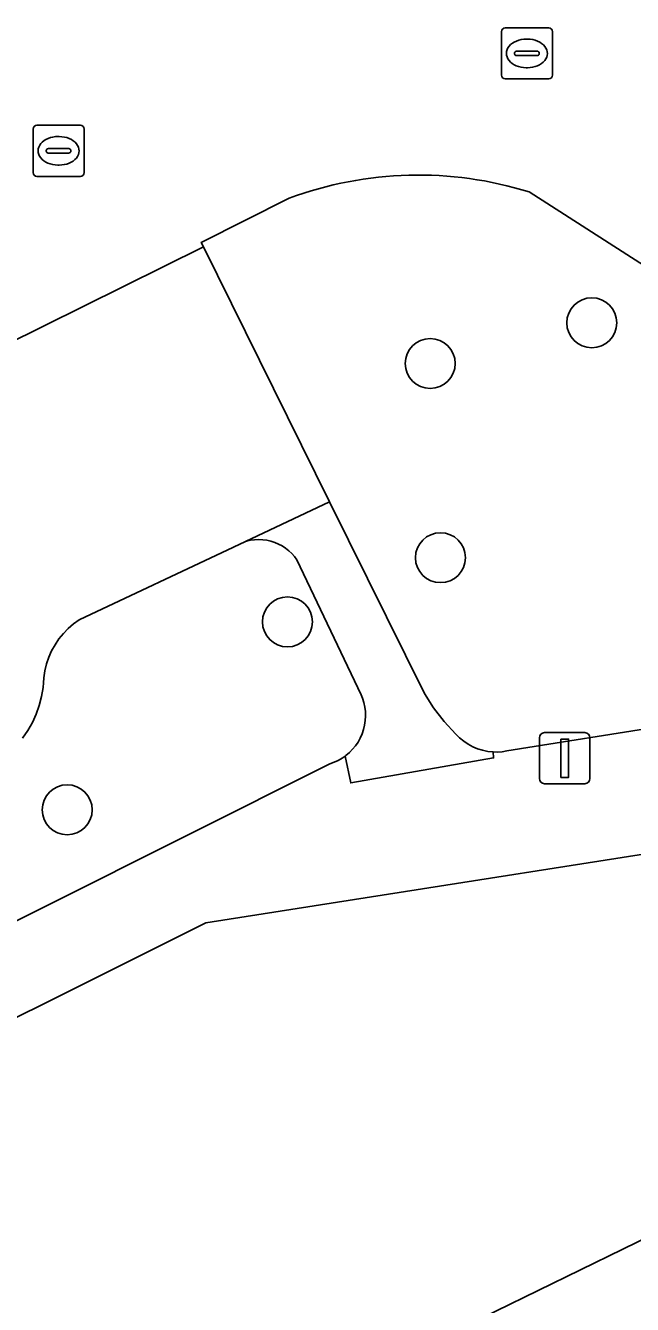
# Model space of a CAD drawing. Extents: x 157793 to 159380, y 380877 to 382313.
# Drawn here: x 158682.26 to 158694.14, y 381725.42 to 381750.47 of the extents above; entities that cross this region are included whole.
import ezdxf

# ---------------------------------------------------------------- set-up
doc = ezdxf.new("R2010")
doc.units = 0
for name, color, linetype in [('IMGEO_Boom', 7, 'Continuous'), ('IMGEO_Erf', 7, 'Continuous'), ('IMGEO_Groenvoorziening', 7, 'Continuous'), ('IMGEO_Kolk', 7, 'Continuous'), ('IMGEO_Lichtmast', 7, 'Continuous'), ('IMGEO_Pand', 7, 'Continuous'), ('IMGEO_Parkeervlak_open', 7, 'Continuous'), ('IMGEO_Rijbaan_lokaal_open', 7, 'Continuous'), ('IMGEO_Voetpad_open', 7, 'Continuous')]:
    doc.layers.add(name, color=color, linetype=linetype)

msp = doc.modelspace()

# ---------------------------------------------------------------- linework, layer by layer
at = {"layer": 'IMGEO_Boom'}
for centre in [(158693.345, 381744.646), (158690.183, 381743.849), (158690.382, 381740.046), (158687.385, 381738.788), (158683.075, 381735.11)]:
    msp.add_circle(centre, 0.489, dxfattribs=at)
at = {"layer": 'IMGEO_Erf'}
msp.add_lwpolyline([(158707.927, 381730.658), (158713.616, 381733.434), (158719.467, 381736.289), (158719.609, 381735.998), (158723.773, 381738.03), (158723.235, 381738.919), (158698.181, 381734.84), (158685.788, 381732.895), (158678.922, 381729.472), (158674.89, 381727.38), (158671.942, 381725.923), (158668.598, 381724.27), (158672.592, 381716.085), (158678.431, 381718.934), (158684.119, 381721.71), (158689.808, 381724.486), (158695.609, 381727.317), (158696.661, 381725.16), (158702.238, 381727.882)], close=True, dxfattribs=at)
at = {"layer": 'IMGEO_Groenvoorziening'}
for points in [[(158687.422, 381747.086), (158685.699, 381746.218), (158685.742, 381746.13), (158688.212, 381741.139), (158690.067, 381737.389), (158690.247, 381737.105), (158690.453, 381736.838), (158690.682, 381736.592)], [(158700.576, 381741.787), (158700.372, 381741.918), (158692.119, 381747.208)], [(158674.211, 381728.995), (158688.218, 381736.008), (158688.302, 381736.039), (158688.382, 381736.076), (158688.459, 381736.121), (158688.515, 381736.161), (158688.532, 381736.173), (158688.6, 381736.231), (158688.662, 381736.295), (158688.718, 381736.364), (158688.768, 381736.437), (158688.811, 381736.515), (158688.847, 381736.597), (158688.876, 381736.681), (158688.897, 381736.768), (158688.91, 381736.856), (158688.915, 381736.945), (158688.912, 381737.034), (158688.901, 381737.122), (158688.883, 381737.21), (158688.856, 381737.295), (158688.829, 381737.363), (158687.57, 381740.002), (158687.523, 381740.067), (158687.47, 381740.127), (158687.411, 381740.182), (158687.349, 381740.231), (158687.282, 381740.275), (158687.211, 381740.313), (158687.137, 381740.344), (158687.061, 381740.369), (158686.983, 381740.386), (158686.903, 381740.397), (158686.823, 381740.4), (158686.743, 381740.397), (158686.664, 381740.386), (158686.586, 381740.368), (158686.565, 381740.362), (158686.332, 381740.252), (158683.311, 381738.828), (158683.199, 381738.748), (158683.095, 381738.659), (158682.999, 381738.561), (158682.913, 381738.454), (158682.836, 381738.341), (158682.769, 381738.221), (158682.714, 381738.095), (158682.67, 381737.965), (158682.638, 381737.831), (158682.618, 381737.696), (158682.611, 381737.594), (158682.603, 381737.506), (158682.573, 381737.328), (158682.528, 381737.153), (158682.468, 381736.983), (158682.393, 381736.819), (158682.303, 381736.663), (158682.2, 381736.515)], [(158691.415, 381736.242), (158691.499, 381736.241), (158691.59, 381736.247), (158691.681, 381736.261), (158701.062, 381737.752)]]:
    msp.add_lwpolyline(points, dxfattribs=at)
for centre, radius, start, end in [((158689.95, 381740.252), 7.286, 72.6775, 110.2983), ((158691.478, 381737.316), 1.076, 222.2961, 266.6559)]:
    msp.add_arc(centre, radius, start, end, dxfattribs=at)
at = {"layer": 'IMGEO_Kolk'}
for p, q in [((158691.575, 381749.494), (158691.575, 381750.346)), ((158691.65, 381750.42), (158692.502, 381750.42)), ((158692.576, 381750.346), (158692.576, 381749.494)), ((158692.063, 381750.2), (158692.088, 381750.2)), ((158691.834, 381749.914), (158691.834, 381749.926)), ((158692.272, 381749.877), (158691.874, 381749.877)), ((158691.877, 381749.963), (158692.275, 381749.963)), ((158692.318, 381749.926), (158692.318, 381749.914)), ((158692.086, 381749.64), (158692.061, 381749.64)), ((158692.502, 381749.42), (158691.65, 381749.42)), ((158682.48, 381748.513), (158683.332, 381748.513)), ((158682.405, 381747.587), (158682.405, 381748.439)), ((158682.893, 381748.293), (158682.918, 381748.293)), ((158683.406, 381748.439), (158683.406, 381747.587)), ((158682.664, 381748.007), (158682.664, 381748.019)), ((158682.707, 381748.056), (158683.105, 381748.056)), ((158683.148, 381748.019), (158683.148, 381748.007)), ((158683.102, 381747.97), (158682.704, 381747.97)), ((158683.332, 381747.513), (158682.48, 381747.513)), ((158682.916, 381747.733), (158682.891, 381747.733))]:
    msp.add_line(p, q, dxfattribs=at)
for points in [[(158691.575, 381749.494), (158691.575, 381750.346)], [(158691.65, 381750.42), (158692.502, 381750.42)], [(158692.576, 381750.346), (158692.576, 381749.494)], [(158692.502, 381749.42), (158691.65, 381749.42)], [(158682.48, 381748.513), (158683.332, 381748.513)], [(158682.405, 381747.587), (158682.405, 381748.439)], [(158683.406, 381748.439), (158683.406, 381747.587)], [(158683.332, 381747.513), (158682.48, 381747.513)]]:
    msp.add_lwpolyline(points, dxfattribs=at)
for centre, radius, start, end in [((158691.652, 381750.344), 0.0765, 91.552, 178.448), ((158691.652, 381750.344), 0.0765, 91.552, 178.448), ((158692.5, 381750.344), 0.0765, 1.552, 88.448), ((158692.5, 381750.344), 0.0765, 1.552, 88.448), ((158691.874, 381749.923), 0.0403, 85.8775, 175.7526), ((158691.871, 381749.913), 0.0366, 178.938, 274.7102), ((158692.275, 381749.92), 0.043, 264.8664, 352.4533), ((158692.279, 381749.925), 0.0386, 1.7309, 96.639), ((158691.652, 381749.496), 0.0765, 181.552, 268.448), ((158691.652, 381749.496), 0.0765, 181.552, 268.448), ((158692.5, 381749.496), 0.0765, 271.552, 358.448), ((158692.5, 381749.496), 0.0765, 271.552, 358.448), ((158682.482, 381748.437), 0.0765, 91.552, 178.448), ((158682.482, 381748.437), 0.0765, 91.552, 178.448), ((158683.33, 381748.437), 0.0765, 1.552, 88.448), ((158683.33, 381748.437), 0.0765, 1.552, 88.448), ((158682.704, 381748.016), 0.0403, 85.8775, 175.7526), ((158682.701, 381748.006), 0.0366, 178.938, 274.7102), ((158683.105, 381748.013), 0.043, 264.8664, 352.4533), ((158683.109, 381748.018), 0.0386, 1.7309, 96.639), ((158682.482, 381747.589), 0.0765, 181.552, 268.448), ((158682.482, 381747.589), 0.0765, 181.552, 268.448), ((158683.33, 381747.589), 0.0765, 271.552, 358.448), ((158683.33, 381747.589), 0.0765, 271.552, 358.448)]:
    msp.add_arc(centre, radius, start, end, dxfattribs=at)
for centre, major_axis, ratio, start_param, end_param in [((158692.062, 381749.92), (-0.387, 0.002), 0.722429, 4.712389, 7.853982), ((158692.087, 381749.92), (-0.39, 0.002), 0.717154, 1.570796, 4.712389), ((158682.892, 381748.013), (-0.387, 0.002), 0.722429, 4.712389, 7.853982), ((158682.917, 381748.013), (-0.39, 0.002), 0.717154, 1.570796, 4.712389)]:
    msp.add_ellipse(centre, major_axis=major_axis, ratio=ratio, start_param=start_param, end_param=end_param, dxfattribs=at)
at = {"layer": 'IMGEO_Lichtmast'}
for p, q in [((158692.32, 381735.72), (158692.32, 381736.52)), ((158692.32, 381736.52), (158692.32, 381735.72)), ((158692.42, 381736.62), (158693.21, 381736.62)), ((158693.21, 381736.62), (158692.42, 381736.62)), ((158693.31, 381736.52), (158693.31, 381735.72)), ((158693.31, 381735.72), (158693.31, 381736.52)), ((158693.21, 381735.62), (158692.42, 381735.62)), ((158692.42, 381735.62), (158693.21, 381735.62))]:
    msp.add_line(p, q, dxfattribs=at)
msp.add_lwpolyline([(158692.74, 381736.495), (158692.89, 381736.495), (158692.89, 381735.745), (158692.74, 381735.745), (158692.74, 381736.495)], dxfattribs=at)
for centre, start, end in [((158692.42, 381736.52), 90, 180), ((158692.42, 381736.52), 90, 180), ((158693.21, 381736.52), 0, 90), ((158693.21, 381736.52), 360, 90), ((158692.42, 381735.72), 180, 270), ((158692.42, 381735.72), 180, 270), ((158693.21, 381735.72), 270, 0), ((158693.21, 381735.72), 270, 0)]:
    msp.add_arc(centre, 0.1, start, end, dxfattribs=at)
at = {"layer": 'IMGEO_Pand'}
msp.add_lwpolyline([(158699.144, 381719.319), (158699.289, 381719.39), (158696.517, 381725.09), (158696.661, 381725.16), (158695.609, 381727.317), (158689.808, 381724.486), (158693.641, 381716.634)], close=True, dxfattribs=at)
at = {"layer": 'IMGEO_Parkeervlak_open'}
msp.add_lwpolyline([(158682.2, 381736.515), (158682.303, 381736.663), (158682.393, 381736.819), (158682.468, 381736.983), (158682.528, 381737.153), (158682.573, 381737.328), (158682.603, 381737.506), (158682.611, 381737.594), (158682.618, 381737.696), (158682.638, 381737.831), (158682.67, 381737.965), (158682.714, 381738.095), (158682.769, 381738.221), (158682.836, 381738.341), (158682.913, 381738.454), (158682.999, 381738.561), (158683.095, 381738.659), (158683.199, 381738.748), (158683.311, 381738.828), (158686.332, 381740.252), (158686.565, 381740.362), (158688.212, 381741.139), (158685.742, 381746.13), (158679.497, 381743.042)], dxfattribs=at)
at = {"layer": 'IMGEO_Rijbaan_lokaal_open'}
for points in [[(158698.974, 381752.281), (158699.342, 381752.479), (158705.353, 381755.36), (158705.429, 381755.397), (158702.609, 381761.19), (158666.971, 381743.717), (158670.706, 381736.208), (158680.492, 381741.063), (158679.497, 381743.042), (158685.742, 381746.13), (158685.699, 381746.218), (158687.422, 381747.086)], [(158692.119, 381747.208), (158700.372, 381741.918)]]:
    msp.add_lwpolyline(points, dxfattribs=at)
msp.add_arc((158689.95, 381740.252), 7.286, 72.6775, 110.2983, dxfattribs=at)
at = {"layer": 'IMGEO_Voetpad_open'}
for points in [[(158688.212, 381741.139), (158686.565, 381740.362), (158686.586, 381740.368), (158686.664, 381740.386), (158686.743, 381740.397), (158686.823, 381740.4), (158686.903, 381740.397), (158686.983, 381740.386), (158687.061, 381740.369), (158687.137, 381740.344), (158687.211, 381740.313), (158687.282, 381740.275), (158687.349, 381740.231), (158687.411, 381740.182), (158687.47, 381740.127), (158687.523, 381740.067), (158687.57, 381740.002), (158688.829, 381737.363), (158688.856, 381737.295), (158688.883, 381737.21), (158688.901, 381737.122), (158688.912, 381737.034), (158688.915, 381736.945), (158688.91, 381736.856), (158688.897, 381736.768), (158688.876, 381736.681), (158688.847, 381736.597), (158688.811, 381736.515), (158688.768, 381736.437), (158688.718, 381736.364), (158688.662, 381736.295), (158688.6, 381736.231), (158688.532, 381736.173), (158688.515, 381736.161), (158688.627, 381735.636), (158691.422, 381736.126), (158691.415, 381736.242)], [(158690.682, 381736.592), (158690.453, 381736.838), (158690.247, 381737.105), (158690.067, 381737.389), (158688.212, 381741.139)], [(158685.788, 381732.895), (158698.181, 381734.84), (158723.235, 381738.919), (158723.773, 381738.03), (158724.832, 381738.547), (158724.939, 381738.599), (158726.268, 381735.876), (158727.584, 381733.179), (158728.9, 381730.482), (158730.216, 381727.785), (158731.532, 381725.087)], [(158701.062, 381737.752), (158691.681, 381736.261), (158691.59, 381736.247), (158691.499, 381736.241), (158691.415, 381736.242), (158691.422, 381736.126), (158688.627, 381735.636), (158688.515, 381736.161), (158688.459, 381736.121), (158688.382, 381736.076), (158688.302, 381736.039), (158688.218, 381736.008), (158674.211, 381728.995)], [(158678.922, 381729.472), (158685.788, 381732.895)]]:
    msp.add_lwpolyline(points, dxfattribs=at)
msp.add_arc((158691.478, 381737.316), 1.076, 222.2961, 266.6559, dxfattribs=at)

doc.saveas('drawing.dxf')
